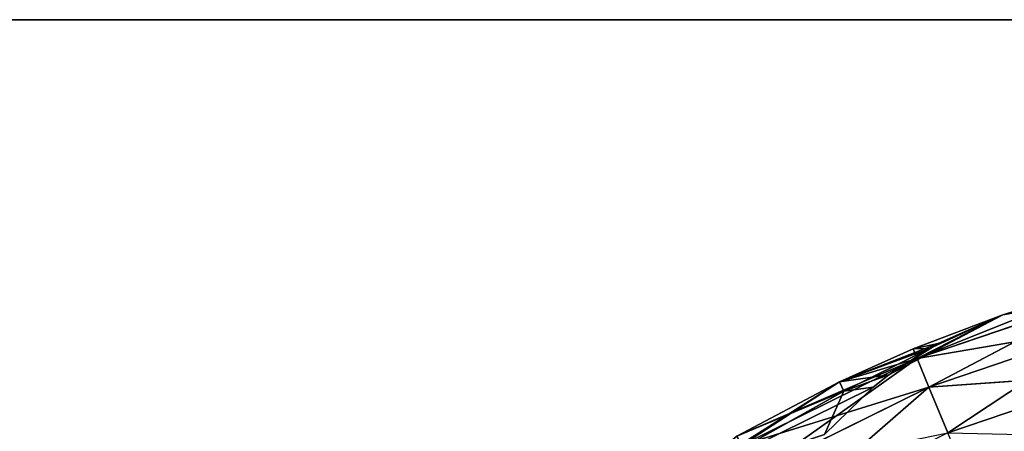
# Model space of a CAD drawing. Extents: x 14 to 217, y 27 to 186.
# Tile 608 of 656: x 34.24 to 37.79, y 131.39 to 132.87. Entities that reach past the tile are written whole.
import ezdxf

# ---------------------------------------------------------------- set-up
doc = ezdxf.new("R2010")
doc.units = 0
doc.header["$LTSCALE"] = 25.4
doc.layers.get('0').update_dxf_attribs({"color": 13, "linetype": 'CONTINUOUS'})

# ---------------------------------------------------------------- blocks, each defined once
blk = doc.blocks.new('PROFILE-RECESSED-T-CONNECT')
at = {"color": 0}
for p, q in [((25.2265, 13.3947, 54.2722), (24.528, 13.1102, 54.3209)), ((24.528, 13.1102, 54.3209), (24.5964, 13.3947, 54.486)), ((25.2265, 13.3947, 54.2722), (24.528, 13.1102, 54.3209)), ((24.528, 13.1102, 54.3209), (24.5964, 13.3947, 54.486)), ((25.2265, 13.3947, 54.2722), (24.5964, 13.3947, 54.486)), ((25.2265, 13.3947, 54.2722), (24.5964, 13.3947, 54.486)), ((23.8548, 12.7932, 54.5295), (24.528, 13.1102, 54.3209)), ((23.8548, 12.7932, 54.5295), (24.528, 13.1102, 54.3209)), ((23.9103, 13.1102, 54.6256), (24.528, 13.1102, 54.3209)), ((23.9103, 13.1102, 54.6256), (24.528, 13.1102, 54.3209)), ((25.1802, 13.1102, 54.0995), (24.4855, 12.7932, 54.2184)), ((24.4855, 12.7932, 54.2184), (24.528, 13.1102, 54.3209)), ((25.1802, 13.1102, 54.0995), (24.4855, 12.7932, 54.2184)), ((24.4855, 12.7932, 54.2184), (24.528, 13.1102, 54.3209)), ((25.1802, 13.1102, 54.0995), (24.528, 13.1102, 54.3209)), ((25.1802, 13.1102, 54.0995), (24.528, 13.1102, 54.3209)), ((23.8548, 12.7932, 54.5295), (24.2059, 12.4594, 54.302)), ((23.8548, 12.7932, 54.5295), (24.2059, 12.4594, 54.302)), ((23.8548, 12.7932, 54.5295), (24.4855, 12.7932, 54.2184)), ((23.8548, 12.7932, 54.5295), (24.4855, 12.7932, 54.2184)), ((24.2059, 12.4594, 54.302), (24.4855, 12.7932, 54.2184)), ((24.2059, 12.4594, 54.302), (24.4855, 12.7932, 54.2184)), ((24.4855, 12.7932, 54.2184), (24.4712, 12.4594, 54.1837)), ((24.4855, 12.7932, 54.2184), (24.4712, 12.4594, 54.1837)), ((25.1515, 12.7932, 53.9924), (24.4855, 12.7932, 54.2184)), ((25.1418, 12.4594, 53.9561), (24.4855, 12.7932, 54.2184)), ((25.1515, 12.7932, 53.9924), (24.4855, 12.7932, 54.2184)), ((25.1418, 12.4594, 53.9561), (24.4855, 12.7932, 54.2184)), ((24.7944, 12.4594, 54.0617), (24.4855, 12.7932, 54.2184)), ((24.7944, 12.4594, 54.0617), (24.4855, 12.7932, 54.2184)), ((24.2059, 12.4594, 54.302), (23.836, 12.4594, 54.4969)), ((24.2221, 12.1256, 54.3359), (23.836, 12.4594, 54.4969)), ((24.2059, 12.4594, 54.302), (23.836, 12.4594, 54.4969)), ((24.2221, 12.1256, 54.3359), (23.836, 12.4594, 54.4969)), ((24.4712, 12.4594, 54.1837), (24.2059, 12.4594, 54.302)), ((24.5609, 12.2429, 54.1644), (24.2059, 12.4594, 54.302)), ((24.4712, 12.4594, 54.1837), (24.2059, 12.4594, 54.302)), ((24.5278, 12.211, 54.1829), (24.2059, 12.4594, 54.302)), ((24.5609, 12.2429, 54.1644), (24.2059, 12.4594, 54.302)), ((24.5278, 12.211, 54.1829), (24.2059, 12.4594, 54.302)), ((24.2221, 12.1256, 54.3359), (24.2059, 12.4594, 54.302)), ((24.2221, 12.1256, 54.3359), (24.2059, 12.4594, 54.302)), ((24.7944, 12.4594, 54.0617), (24.4712, 12.4594, 54.1837)), ((24.7944, 12.4594, 54.0617), (24.4712, 12.4594, 54.1837)), ((24.5609, 12.2429, 54.1644), (24.4712, 12.4594, 54.1837)), ((24.5609, 12.2429, 54.1644), (24.4712, 12.4594, 54.1837)), ((24.5609, 12.2429, 54.1644), (24.7944, 12.4594, 54.0617)), ((24.5609, 12.2429, 54.1644), (24.7944, 12.4594, 54.0617)), ((25.1418, 12.4594, 53.9561), (24.7944, 12.4594, 54.0617)), ((25.1418, 5.2618, 53.9561), (24.7944, 12.4594, 54.0617)), ((25.1418, 12.4594, 53.9561), (24.7944, 12.4594, 54.0617)), ((25.1418, 5.2618, 53.9561), (24.7944, 12.4594, 54.0617)), ((24.7944, 5.2618, 54.0617), (24.7944, 12.4594, 54.0617)), ((24.7944, 5.2618, 54.0617), (24.7944, 12.4594, 54.0617)), ((24.5278, 12.211, 54.1829), (24.5609, 12.2429, 54.1644)), ((24.5278, 12.211, 54.1829), (24.5609, 12.2429, 54.1644)), ((24.5609, 12.2429, 54.1644), (24.7944, 5.2618, 54.0617)), ((24.5609, 12.2429, 54.1644), (24.7944, 5.2618, 54.0617)), ((24.2221, 12.1256, 54.3359), (24.5278, 12.211, 54.1829)), ((24.2221, 12.1256, 54.3359), (24.5278, 12.211, 54.1829)), ((24.3841, 12.0678, 54.2774), (24.5278, 12.211, 54.1829)), ((24.3841, 12.0678, 54.2774), (24.5278, 12.211, 54.1829)), ((24.7944, 5.2618, 54.0617), (24.5278, 12.211, 54.1829)), ((24.7944, 5.2618, 54.0617), (24.5278, 12.211, 54.1829)), ((24.3278, 12.0092, 54.3214), (23.6358, 12.1256, 54.663)), ((23.6358, 12.1256, 54.663), (24.2221, 12.1256, 54.3359)), ((24.3278, 12.0092, 54.3214), (23.6358, 12.1256, 54.663)), ((23.6358, 12.1256, 54.663), (24.2221, 12.1256, 54.3359)), ((24.3841, 12.0678, 54.2774), (24.2221, 12.1256, 54.3359)), ((24.3841, 12.0678, 54.2774), (24.2221, 12.1256, 54.3359)), ((24.3278, 12.0092, 54.3214), (24.2221, 12.1256, 54.3359)), ((24.3278, 12.0092, 54.3214), (24.2221, 12.1256, 54.3359)), ((24.3278, 12.0092, 54.3214), (24.3841, 12.0678, 54.2774)), ((24.3278, 12.0092, 54.3214), (24.3841, 12.0678, 54.2774)), ((24.7944, 5.2618, 54.0617), (24.3841, 12.0678, 54.2774)), ((24.7944, 5.2618, 54.0617), (24.3841, 12.0678, 54.2774)), ((24.5609, 5.4783, 54.1644), (24.3841, 12.0678, 54.2774)), ((24.5278, 5.5102, 54.1829), (24.3841, 12.0678, 54.2774)), ((24.5609, 5.4783, 54.1644), (24.3841, 12.0678, 54.2774)), ((24.5278, 5.5102, 54.1829), (24.3841, 12.0678, 54.2774)), ((24.3841, 5.6534, 54.2774), (24.3841, 12.0678, 54.2774)), ((24.3841, 5.6534, 54.2774), (24.3841, 12.0678, 54.2774)), ((24.1524, 11.8146, 54.4909), (24.3278, 12.0092, 54.3214)), ((24.1524, 11.8146, 54.4909), (24.3278, 12.0092, 54.3214)), ((24.3841, 5.6534, 54.2774), (24.3278, 12.0092, 54.3214)), ((24.3841, 5.6534, 54.2774), (24.3278, 12.0092, 54.3214)), ((24.3278, 5.712, 54.3214), (24.3278, 12.0092, 54.3214)), ((24.3278, 5.712, 54.3214), (24.3278, 12.0092, 54.3214)), ((24.3278, 5.712, 54.3214), (24.1524, 11.8146, 54.4909)), ((24.3278, 5.712, 54.3214), (24.1524, 11.8146, 54.4909)), ((24.2221, 5.5956, 54.3359), (24.1524, 5.9066, 54.4909)), ((24.1524, 5.9066, 54.4909), (24.3278, 5.712, 54.3214)), ((24.2221, 5.5956, 54.3359), (24.1524, 5.9066, 54.4909)), ((24.1524, 5.9066, 54.4909), (24.3278, 5.712, 54.3214)), ((24.3278, 5.712, 54.3214), (24.2221, 5.5956, 54.3359)), ((24.3278, 5.712, 54.3214), (24.2221, 5.5956, 54.3359)), ((24.3278, 5.712, 54.3214), (24.3841, 5.6534, 54.2774)), ((24.3278, 5.712, 54.3214), (24.3841, 5.6534, 54.2774)), ((24.2059, 5.2618, 54.302), (24.3841, 5.6534, 54.2774)), ((24.2059, 5.2618, 54.302), (24.3841, 5.6534, 54.2774)), ((24.3841, 5.6534, 54.2774), (24.2221, 5.5956, 54.3359)), ((24.3841, 5.6534, 54.2774), (24.2221, 5.5956, 54.3359)), ((24.3841, 5.6534, 54.2774), (24.5278, 5.5102, 54.1829)), ((24.3841, 5.6534, 54.2774), (24.5278, 5.5102, 54.1829)), ((24.2221, 5.5956, 54.3359), (23.6358, 5.5956, 54.663)), ((24.2059, 5.2618, 54.302), (23.6358, 5.5956, 54.663)), ((24.2221, 5.5956, 54.3359), (23.6358, 5.5956, 54.663)), ((24.2059, 5.2618, 54.302), (23.6358, 5.5956, 54.663)), ((24.2059, 5.2618, 54.302), (24.2221, 5.5956, 54.3359)), ((24.2059, 5.2618, 54.302), (24.2221, 5.5956, 54.3359)), ((24.5278, 5.5102, 54.1829), (24.2059, 5.2618, 54.302)), ((24.5278, 5.5102, 54.1829), (24.2059, 5.2618, 54.302)), ((24.5278, 5.5102, 54.1829), (24.4712, 5.2618, 54.1837)), ((24.5278, 5.5102, 54.1829), (24.5609, 5.4783, 54.1644)), ((24.5609, 5.4783, 54.1644), (24.4712, 5.2618, 54.1837)), ((24.5609, 5.4783, 54.1644), (24.7944, 5.2618, 54.0617)), ((24.5609, 5.4783, 54.1644), (24.7944, 5.2618, 54.0617)), ((23.836, 5.2618, 54.4969), (24.4855, 4.928, 54.2184)), ((23.836, 5.2618, 54.4969), (24.4855, 4.928, 54.2184)), ((23.836, 5.2618, 54.4969), (24.2059, 5.2618, 54.302)), ((23.836, 5.2618, 54.4969), (24.2059, 5.2618, 54.302)), ((24.2059, 5.2618, 54.302), (24.4855, 4.928, 54.2184)), ((24.2059, 5.2618, 54.302), (24.4712, 5.2618, 54.1837)), ((24.2059, 5.2618, 54.302), (24.4855, 4.928, 54.2184)), ((24.2059, 5.2618, 54.302), (24.4712, 5.2618, 54.1837)), ((24.4712, 5.2618, 54.1837), (24.4855, 4.928, 54.2184)), ((24.4712, 5.2618, 54.1837), (24.4855, 4.928, 54.2184)), ((24.4712, 5.2618, 54.1837), (24.7944, 5.2618, 54.0617)), ((24.4712, 5.2618, 54.1837), (24.7944, 5.2618, 54.0617)), ((24.7944, 5.2618, 54.0617), (24.4855, 4.928, 54.2184)), ((24.7944, 5.2618, 54.0617), (24.4855, 4.928, 54.2184)), ((25.1418, 5.2618, 53.9561), (24.7944, 5.2618, 54.0617)), ((24.7944, 5.2618, 54.0617), (25.1515, 4.928, 53.9924)), ((25.1418, 5.2618, 53.9561), (24.7944, 5.2618, 54.0617)), ((24.7944, 5.2618, 54.0617), (25.1515, 4.928, 53.9924)), ((24.4855, 4.928, 54.2184), (23.8548, 4.928, 54.5295)), ((24.4855, 4.928, 54.2184), (23.8548, 4.928, 54.5295)), ((24.4855, 4.928, 54.2184), (23.9103, 4.611, 54.6256)), ((24.4855, 4.928, 54.2184), (23.9103, 4.611, 54.6256)), ((25.1515, 4.928, 53.9924), (24.4855, 4.928, 54.2184)), ((24.4855, 4.928, 54.2184), (24.528, 4.611, 54.3209)), ((24.4855, 4.928, 54.2184), (24.528, 4.611, 54.3209)), ((25.1515, 4.928, 53.9924), (24.4855, 4.928, 54.2184)), ((25.1515, 4.928, 53.9924), (24.528, 4.611, 54.3209)), ((25.1515, 4.928, 53.9924), (24.528, 4.611, 54.3209)), ((24.528, 4.611, 54.3209), (23.9103, 4.611, 54.6256)), ((24.528, 4.611, 54.3209), (23.9103, 4.611, 54.6256)), ((24.528, 4.611, 54.3209), (23.9996, 4.3266, 54.7803)), ((24.528, 4.611, 54.3209), (23.9996, 4.3266, 54.7803)), ((25.1802, 4.611, 54.0995), (24.528, 4.611, 54.3209)), ((24.528, 4.611, 54.3209), (24.5964, 4.3266, 54.486)), ((24.528, 4.611, 54.3209), (24.5964, 4.3266, 54.486)), ((25.1802, 4.611, 54.0995), (24.528, 4.611, 54.3209)), ((25.1802, 4.611, 54.0995), (24.5964, 4.3266, 54.486)), ((25.1802, 4.611, 54.0995), (24.5964, 4.3266, 54.486)), ((25.2265, 4.3266, 54.2722), (24.5964, 4.3266, 54.486)), ((25.2265, 4.3266, 54.2722), (24.5964, 4.3266, 54.486)), ((43.0469, 2.0001, 53), (19.0469, 2.0001, 53)), ((43.0469, 2.0001, 53), (19.0469, 2.0001, 53)), ((43.0469, 2.0001, 53), (19.0469, 0.8001, 53)), ((43.0469, 2.0001, 53), (19.0469, 0.8001, 53)), ((19.0469, 0.8001, 53), (43.0469, 0.8001, 53)), ((19.0469, 0.8001, 53), (43.0469, 0.8001, 53))]:
    blk.add_line(p, q, dxfattribs=at)
mesh = blk.add_polyface(dxfattribs=at)
corners = [(25.288, 13.6322, 54.5016), (25.2265, 13.3947, 54.2722), (24.5964, 13.3947, 54.486)]
mesh.append_faces([[corners[k] for k in face] for face in [(0, 1, 2)]], dxfattribs={"color": 0})
mesh = blk.add_polyface(dxfattribs=at)
corners = [(24.5964, 13.3947, 54.486), (24.528, 13.1102, 54.3209), (23.9103, 13.1102, 54.6256)]
mesh.append_faces([[corners[k] for k in face] for face in [(0, 1, 2)]], dxfattribs={"color": 0})
mesh = blk.add_polyface(dxfattribs=at)
corners = [(25.2265, 13.3947, 54.2722), (24.528, 13.1102, 54.3209), (24.5964, 13.3947, 54.486)]
mesh.append_faces([[corners[k] for k in face] for face in [(0, 1, 2)]], dxfattribs={"color": 0})
mesh = blk.add_polyface(dxfattribs=at)
corners = [(25.2265, 13.3947, 54.2722), (25.1802, 13.1102, 54.0995), (24.528, 13.1102, 54.3209)]
mesh.append_faces([[corners[k] for k in face] for face in [(0, 1, 2)]], dxfattribs={"color": 0})
mesh = blk.add_polyface(dxfattribs=at)
corners = [(24.528, 13.1102, 54.3209), (24.4855, 12.7932, 54.2184), (23.8548, 12.7932, 54.5295)]
mesh.append_faces([[corners[k] for k in face] for face in [(0, 1, 2)]], dxfattribs={"color": 0})
mesh = blk.add_polyface(dxfattribs=at)
corners = [(24.528, 13.1102, 54.3209), (23.8548, 12.7932, 54.5295), (23.9103, 13.1102, 54.6256)]
mesh.append_faces([[corners[k] for k in face] for face in [(0, 1, 2)]], dxfattribs={"color": 0})
mesh = blk.add_polyface(dxfattribs=at)
corners = [(25.1802, 13.1102, 54.0995), (24.4855, 12.7932, 54.2184), (24.528, 13.1102, 54.3209)]
mesh.append_faces([[corners[k] for k in face] for face in [(0, 1, 2)]], dxfattribs={"color": 0})
mesh = blk.add_polyface(dxfattribs=at)
corners = [(25.1802, 13.1102, 54.0995), (25.1515, 12.7932, 53.9924), (24.4855, 12.7932, 54.2184)]
mesh.append_faces([[corners[k] for k in face] for face in [(0, 1, 2)]], dxfattribs={"color": 0})
mesh = blk.add_polyface(dxfattribs=at)
corners = [(24.2059, 12.4594, 54.302), (23.836, 12.4594, 54.4969), (23.8548, 12.7932, 54.5295)]
mesh.append_faces([[corners[k] for k in face] for face in [(0, 1, 2)]], dxfattribs={"color": 0})
mesh = blk.add_polyface(dxfattribs=at)
corners = [(24.4855, 12.7932, 54.2184), (24.2059, 12.4594, 54.302), (23.8548, 12.7932, 54.5295)]
mesh.append_faces([[corners[k] for k in face] for face in [(0, 1, 2)]], dxfattribs={"color": 0})
mesh = blk.add_polyface(dxfattribs=at)
corners = [(24.4855, 12.7932, 54.2184), (24.4712, 12.4594, 54.1837), (24.2059, 12.4594, 54.302)]
mesh.append_faces([[corners[k] for k in face] for face in [(0, 1, 2)]], dxfattribs={"color": 0})
mesh = blk.add_polyface(dxfattribs=at)
corners = [(24.7944, 12.4594, 54.0617), (24.4712, 12.4594, 54.1837), (24.4855, 12.7932, 54.2184)]
mesh.append_faces([[corners[k] for k in face] for face in [(0, 1, 2)]], dxfattribs={"color": 0})
mesh = blk.add_polyface(dxfattribs=at)
corners = [(25.1515, 12.7932, 53.9924), (25.1418, 12.4594, 53.9561), (24.4855, 12.7932, 54.2184)]
mesh.append_faces([[corners[k] for k in face] for face in [(0, 1, 2)]], dxfattribs={"color": 0})
mesh = blk.add_polyface(dxfattribs=at)
corners = [(25.1418, 12.4594, 53.9561), (24.7944, 12.4594, 54.0617), (24.4855, 12.7932, 54.2184)]
mesh.append_faces([[corners[k] for k in face] for face in [(0, 1, 2)]], dxfattribs={"color": 0})
mesh = blk.add_polyface(dxfattribs=at)
corners = [(24.2221, 12.1256, 54.3359), (23.6358, 12.1256, 54.663), (23.836, 12.4594, 54.4969)]
mesh.append_faces([[corners[k] for k in face] for face in [(0, 1, 2)]], dxfattribs={"color": 0})
mesh = blk.add_polyface(dxfattribs=at)
corners = [(24.2221, 12.1256, 54.3359), (23.836, 12.4594, 54.4969), (24.2059, 12.4594, 54.302)]
mesh.append_faces([[corners[k] for k in face] for face in [(0, 1, 2)]], dxfattribs={"color": 0})
mesh = blk.add_polyface(dxfattribs=at)
corners = [(24.5609, 12.2429, 54.1644), (24.2059, 12.4594, 54.302), (24.4712, 12.4594, 54.1837)]
mesh.append_faces([[corners[k] for k in face] for face in [(0, 1, 2)]], dxfattribs={"color": 0})
mesh = blk.add_polyface(dxfattribs=at)
corners = [(24.5609, 12.2429, 54.1644), (24.5278, 12.211, 54.1829), (24.2059, 12.4594, 54.302)]
mesh.append_faces([[corners[k] for k in face] for face in [(0, 1, 2)]], dxfattribs={"color": 0})
mesh = blk.add_polyface(dxfattribs=at)
corners = [(24.5278, 12.211, 54.1829), (24.2221, 12.1256, 54.3359), (24.2059, 12.4594, 54.302)]
mesh.append_faces([[corners[k] for k in face] for face in [(0, 1, 2)]], dxfattribs={"color": 0})
mesh = blk.add_polyface(dxfattribs=at)
corners = [(24.7944, 12.4594, 54.0617), (24.5609, 12.2429, 54.1644), (24.4712, 12.4594, 54.1837)]
mesh.append_faces([[corners[k] for k in face] for face in [(0, 1, 2)]], dxfattribs={"color": 0})
mesh = blk.add_polyface(dxfattribs=at)
corners = [(24.7944, 5.2618, 54.0617), (24.5609, 12.2429, 54.1644), (24.7944, 12.4594, 54.0617)]
mesh.append_faces([[corners[k] for k in face] for face in [(0, 1, 2)]], dxfattribs={"color": 0})
mesh = blk.add_polyface(dxfattribs=at)
corners = [(25.1418, 5.2618, 53.9561), (24.7944, 12.4594, 54.0617), (25.1418, 12.4594, 53.9561)]
mesh.append_faces([[corners[k] for k in face] for face in [(0, 1, 2)]], dxfattribs={"color": 0})
mesh = blk.add_polyface(dxfattribs=at)
corners = [(25.1418, 5.2618, 53.9561), (24.7944, 5.2618, 54.0617), (24.7944, 12.4594, 54.0617)]
mesh.append_faces([[corners[k] for k in face] for face in [(0, 1, 2)]], dxfattribs={"color": 0})
mesh = blk.add_polyface(dxfattribs=at)
corners = [(24.7944, 5.2618, 54.0617), (24.5278, 12.211, 54.1829), (24.5609, 12.2429, 54.1644)]
mesh.append_faces([[corners[k] for k in face] for face in [(0, 1, 2)]], dxfattribs={"color": 0})
mesh = blk.add_polyface(dxfattribs=at)
corners = [(24.5278, 12.211, 54.1829), (24.3841, 12.0678, 54.2774), (24.2221, 12.1256, 54.3359)]
mesh.append_faces([[corners[k] for k in face] for face in [(0, 1, 2)]], dxfattribs={"color": 0})
mesh = blk.add_polyface(dxfattribs=at)
corners = [(24.7944, 5.2618, 54.0617), (24.3841, 12.0678, 54.2774), (24.5278, 12.211, 54.1829)]
mesh.append_faces([[corners[k] for k in face] for face in [(0, 1, 2)]], dxfattribs={"color": 0})
mesh = blk.add_polyface(dxfattribs=at)
corners = [(24.3278, 12.0092, 54.3214), (23.6358, 12.1256, 54.663), (24.2221, 12.1256, 54.3359)]
mesh.append_faces([[corners[k] for k in face] for face in [(0, 1, 2)]], dxfattribs={"color": 0})
mesh = blk.add_polyface(dxfattribs=at)
corners = [(24.3278, 12.0092, 54.3214), (24.1524, 11.8146, 54.4909), (23.6358, 12.1256, 54.663)]
mesh.append_faces([[corners[k] for k in face] for face in [(0, 1, 2)]], dxfattribs={"color": 0})
mesh = blk.add_polyface(dxfattribs=at)
corners = [(24.3841, 12.0678, 54.2774), (24.3278, 12.0092, 54.3214), (24.2221, 12.1256, 54.3359)]
mesh.append_faces([[corners[k] for k in face] for face in [(0, 1, 2)]], dxfattribs={"color": 0})
mesh = blk.add_polyface(dxfattribs=at)
corners = [(24.3841, 5.6534, 54.2774), (24.3278, 12.0092, 54.3214), (24.3841, 12.0678, 54.2774)]
mesh.append_faces([[corners[k] for k in face] for face in [(0, 1, 2)]], dxfattribs={"color": 0})
mesh = blk.add_polyface(dxfattribs=at)
corners = [(24.7944, 5.2618, 54.0617), (24.5609, 5.4783, 54.1644), (24.3841, 12.0678, 54.2774)]
mesh.append_faces([[corners[k] for k in face] for face in [(0, 1, 2)]], dxfattribs={"color": 0})
mesh = blk.add_polyface(dxfattribs=at)
corners = [(24.5609, 5.4783, 54.1644), (24.5278, 5.5102, 54.1829), (24.3841, 12.0678, 54.2774)]
mesh.append_faces([[corners[k] for k in face] for face in [(0, 1, 2)]], dxfattribs={"color": 0})
mesh = blk.add_polyface(dxfattribs=at)
corners = [(24.5278, 5.5102, 54.1829), (24.3841, 5.6534, 54.2774), (24.3841, 12.0678, 54.2774)]
mesh.append_faces([[corners[k] for k in face] for face in [(0, 1, 2)]], dxfattribs={"color": 0})
mesh = blk.add_polyface(dxfattribs=at)
corners = [(24.3278, 5.712, 54.3214), (24.1524, 11.8146, 54.4909), (24.3278, 12.0092, 54.3214)]
mesh.append_faces([[corners[k] for k in face] for face in [(0, 1, 2)]], dxfattribs={"color": 0})
mesh = blk.add_polyface(dxfattribs=at)
corners = [(24.3841, 5.6534, 54.2774), (24.3278, 5.712, 54.3214), (24.3278, 12.0092, 54.3214)]
mesh.append_faces([[corners[k] for k in face] for face in [(0, 1, 2)]], dxfattribs={"color": 0})
mesh = blk.add_polyface(dxfattribs=at)
corners = [(24.3278, 5.712, 54.3214), (24.1524, 5.9066, 54.4909), (24.1524, 11.8146, 54.4909)]
mesh.append_faces([[corners[k] for k in face] for face in [(0, 1, 2)]], dxfattribs={"color": 0})
mesh = blk.add_polyface(dxfattribs=at)
corners = [(24.2221, 5.5956, 54.3359), (23.6358, 5.5956, 54.663), (24.1524, 5.9066, 54.4909)]
mesh.append_faces([[corners[k] for k in face] for face in [(0, 1, 2)]], dxfattribs={"color": 0})
mesh = blk.add_polyface(dxfattribs=at)
corners = [(24.3278, 5.712, 54.3214), (24.2221, 5.5956, 54.3359), (24.1524, 5.9066, 54.4909)]
mesh.append_faces([[corners[k] for k in face] for face in [(0, 1, 2)]], dxfattribs={"color": 0})
mesh = blk.add_polyface(dxfattribs=at)
corners = [(24.3841, 5.6534, 54.2774), (24.2221, 5.5956, 54.3359), (24.3278, 5.712, 54.3214)]
mesh.append_faces([[corners[k] for k in face] for face in [(0, 1, 2)]], dxfattribs={"color": 0})
mesh = blk.add_polyface(dxfattribs=at)
corners = [(24.5278, 5.5102, 54.1829), (24.2059, 5.2618, 54.302), (24.3841, 5.6534, 54.2774)]
mesh.append_faces([[corners[k] for k in face] for face in [(0, 1, 2)]], dxfattribs={"color": 0})
mesh = blk.add_polyface(dxfattribs=at)
corners = [(24.3841, 5.6534, 54.2774), (24.2059, 5.2618, 54.302), (24.2221, 5.5956, 54.3359)]
mesh.append_faces([[corners[k] for k in face] for face in [(0, 1, 2)]], dxfattribs={"color": 0})
mesh = blk.add_polyface(dxfattribs=at)
corners = [(24.2221, 5.5956, 54.3359), (24.2059, 5.2618, 54.302), (23.6358, 5.5956, 54.663)]
mesh.append_faces([[corners[k] for k in face] for face in [(0, 1, 2)]], dxfattribs={"color": 0})
mesh = blk.add_polyface(dxfattribs=at)
corners = [(24.2059, 5.2618, 54.302), (23.836, 5.2618, 54.4969), (23.6358, 5.5956, 54.663)]
mesh.append_faces([[corners[k] for k in face] for face in [(0, 1, 2)]], dxfattribs={"color": 0})
mesh = blk.add_polyface(dxfattribs=at)
corners = [(24.5278, 5.5102, 54.1829), (24.4712, 5.2618, 54.1837), (24.2059, 5.2618, 54.302)]
mesh.append_faces([[corners[k] for k in face] for face in [(0, 1, 2)]], dxfattribs={"color": 0})
mesh = blk.add_polyface(dxfattribs=at)
corners = [(24.7944, 5.2618, 54.0617), (24.4712, 5.2618, 54.1837), (24.5609, 5.4783, 54.1644)]
mesh.append_faces([[corners[k] for k in face] for face in [(0, 1, 2)]], dxfattribs={"color": 0})
mesh = blk.add_polyface(dxfattribs=at)
corners = [(24.4855, 4.928, 54.2184), (23.8548, 4.928, 54.5295), (23.836, 5.2618, 54.4969)]
mesh.append_faces([[corners[k] for k in face] for face in [(0, 1, 2)]], dxfattribs={"color": 0})
mesh = blk.add_polyface(dxfattribs=at)
corners = [(24.4855, 4.928, 54.2184), (23.836, 5.2618, 54.4969), (24.2059, 5.2618, 54.302)]
mesh.append_faces([[corners[k] for k in face] for face in [(0, 1, 2)]], dxfattribs={"color": 0})
mesh = blk.add_polyface(dxfattribs=at)
corners = [(24.4855, 4.928, 54.2184), (24.2059, 5.2618, 54.302), (24.4712, 5.2618, 54.1837)]
mesh.append_faces([[corners[k] for k in face] for face in [(0, 1, 2)]], dxfattribs={"color": 0})
mesh = blk.add_polyface(dxfattribs=at)
corners = [(24.7944, 5.2618, 54.0617), (24.4855, 4.928, 54.2184), (24.4712, 5.2618, 54.1837)]
mesh.append_faces([[corners[k] for k in face] for face in [(0, 1, 2)]], dxfattribs={"color": 0})
mesh = blk.add_polyface(dxfattribs=at)
corners = [(25.1515, 4.928, 53.9924), (24.4855, 4.928, 54.2184), (24.7944, 5.2618, 54.0617)]
mesh.append_faces([[corners[k] for k in face] for face in [(0, 1, 2)]], dxfattribs={"color": 0})
mesh = blk.add_polyface(dxfattribs=at)
corners = [(25.1515, 4.928, 53.9924), (24.7944, 5.2618, 54.0617), (25.1418, 5.2618, 53.9561)]
mesh.append_faces([[corners[k] for k in face] for face in [(0, 1, 2)]], dxfattribs={"color": 0})
mesh = blk.add_polyface(dxfattribs=at)
corners = [(24.4855, 4.928, 54.2184), (23.9103, 4.611, 54.6256), (23.8548, 4.928, 54.5295)]
mesh.append_faces([[corners[k] for k in face] for face in [(0, 1, 2)]], dxfattribs={"color": 0})
mesh = blk.add_polyface(dxfattribs=at)
corners = [(24.528, 4.611, 54.3209), (23.9103, 4.611, 54.6256), (24.4855, 4.928, 54.2184)]
mesh.append_faces([[corners[k] for k in face] for face in [(0, 1, 2)]], dxfattribs={"color": 0})
mesh = blk.add_polyface(dxfattribs=at)
corners = [(25.1515, 4.928, 53.9924), (24.528, 4.611, 54.3209), (24.4855, 4.928, 54.2184)]
mesh.append_faces([[corners[k] for k in face] for face in [(0, 1, 2)]], dxfattribs={"color": 0})
mesh = blk.add_polyface(dxfattribs=at)
corners = [(25.1802, 4.611, 54.0995), (24.528, 4.611, 54.3209), (25.1515, 4.928, 53.9924)]
mesh.append_faces([[corners[k] for k in face] for face in [(0, 1, 2)]], dxfattribs={"color": 0})
mesh = blk.add_polyface(dxfattribs=at)
corners = [(24.528, 4.611, 54.3209), (23.9996, 4.3266, 54.7803), (23.9103, 4.611, 54.6256)]
mesh.append_faces([[corners[k] for k in face] for face in [(0, 1, 2)]], dxfattribs={"color": 0})
mesh = blk.add_polyface(dxfattribs=at)
corners = [(24.5964, 4.3266, 54.486), (23.9996, 4.3266, 54.7803), (24.528, 4.611, 54.3209)]
mesh.append_faces([[corners[k] for k in face] for face in [(0, 1, 2)]], dxfattribs={"color": 0})
mesh = blk.add_polyface(dxfattribs=at)
corners = [(25.1802, 4.611, 54.0995), (24.5964, 4.3266, 54.486), (24.528, 4.611, 54.3209)]
mesh.append_faces([[corners[k] for k in face] for face in [(0, 1, 2)]], dxfattribs={"color": 0})
mesh = blk.add_polyface(dxfattribs=at)
corners = [(25.2265, 4.3266, 54.2722), (24.5964, 4.3266, 54.486), (25.1802, 4.611, 54.0995)]
mesh.append_faces([[corners[k] for k in face] for face in [(0, 1, 2)]], dxfattribs={"color": 0})
mesh = blk.add_polyface(dxfattribs=at)
corners = [(24.6873, 4.089, 54.7055), (24.5964, 4.3266, 54.486), (25.2265, 4.3266, 54.2722)]
mesh.append_faces([[corners[k] for k in face] for face in [(0, 1, 2)]], dxfattribs={"color": 0})
mesh = blk.add_polyface(dxfattribs=at)
corners = [(24.6873, 4.089, 54.7055), (25.2265, 4.3266, 54.2722), (25.288, 4.089, 54.5016)]
mesh.append_faces([[corners[k] for k in face] for face in [(0, 1, 2)]], dxfattribs={"color": 0})
mesh = blk.add_polyface(dxfattribs=at)
corners = [(30.5549, 2.0001, 100), (16.9255, 2.0001, 53.8787), (16.2752, 2.0001, 54.852)]
mesh.append_faces([[corners[k] for k in face] for face in [(0, 1, 2)]], dxfattribs={"color": 0})
mesh = blk.add_polyface(dxfattribs=at)
corners = [(30.5549, 2.0001, 100), (17.8988, 2.0001, 53.2284), (16.9255, 2.0001, 53.8787)]
mesh.append_faces([[corners[k] for k in face] for face in [(0, 1, 2)]], dxfattribs={"color": 0})
mesh = blk.add_polyface(dxfattribs=at)
corners = [(30.5549, 2.0001, 100), (19.0469, 2.0001, 53), (17.8988, 2.0001, 53.2284)]
mesh.append_faces([[corners[k] for k in face] for face in [(0, 1, 2)]], dxfattribs={"color": 0})
mesh = blk.add_polyface(dxfattribs=at)
corners = [(30.5549, 2.0001, 100), (43.0469, 2.0001, 53), (19.0469, 2.0001, 53)]
mesh.append_faces([[corners[k] for k in face] for face in [(0, 1, 2)]], dxfattribs={"color": 0})
mesh = blk.add_polyface(dxfattribs=at)
corners = [(43.0469, 2.0001, 53), (19.0469, 0.8001, 53), (19.0469, 2.0001, 53)]
mesh.append_faces([[corners[k] for k in face] for face in [(0, 1, 2)]], dxfattribs={"color": 0})
mesh = blk.add_polyface(dxfattribs=at)
corners = [(43.0469, 0.8001, 53), (19.0469, 0.8001, 53), (43.0469, 2.0001, 53)]
mesh.append_faces([[corners[k] for k in face] for face in [(0, 1, 2)]], dxfattribs={"color": 0})
mesh = blk.add_polyface(dxfattribs=at)
corners = [(30.5549, 0.8001, 100), (16.2752, 0.8001, 54.852), (16.9255, 0.8001, 53.8787)]
mesh.append_faces([[corners[k] for k in face] for face in [(0, 1, 2)]], dxfattribs={"color": 0})
mesh = blk.add_polyface(dxfattribs=at)
corners = [(30.5549, 0.8001, 100), (16.9255, 0.8001, 53.8787), (19.0469, 0.8001, 53)]
mesh.append_faces([[corners[k] for k in face] for face in [(0, 1, 2)]], dxfattribs={"color": 0})
mesh = blk.add_polyface(dxfattribs=at)
corners = [(32.3234, 0.8001, 100.2666), (19.0469, 0.8001, 53), (43.0469, 0.8001, 53)]
mesh.append_faces([[corners[k] for k in face] for face in [(0, 1, 2)]], dxfattribs={"color": 0})
mesh = blk.add_polyface(dxfattribs=at)
corners = [(32.3234, 0.8001, 100.2666), (30.5549, 0.8001, 100), (19.0469, 0.8001, 53)]
mesh.append_faces([[corners[k] for k in face] for face in [(0, 1, 2)]], dxfattribs={"color": 0})

msp = doc.modelspace()

# ---------------------------------------------------------------- block references
at = {"color": 7, "extrusion": (0, -1, -3.33067e-16)}
msp.add_blockref('PROFILE-RECESSED-T-CONNECT', (12.9862, -56.4217, -185.8719), dxfattribs=at)

doc.saveas('drawing.dxf')
